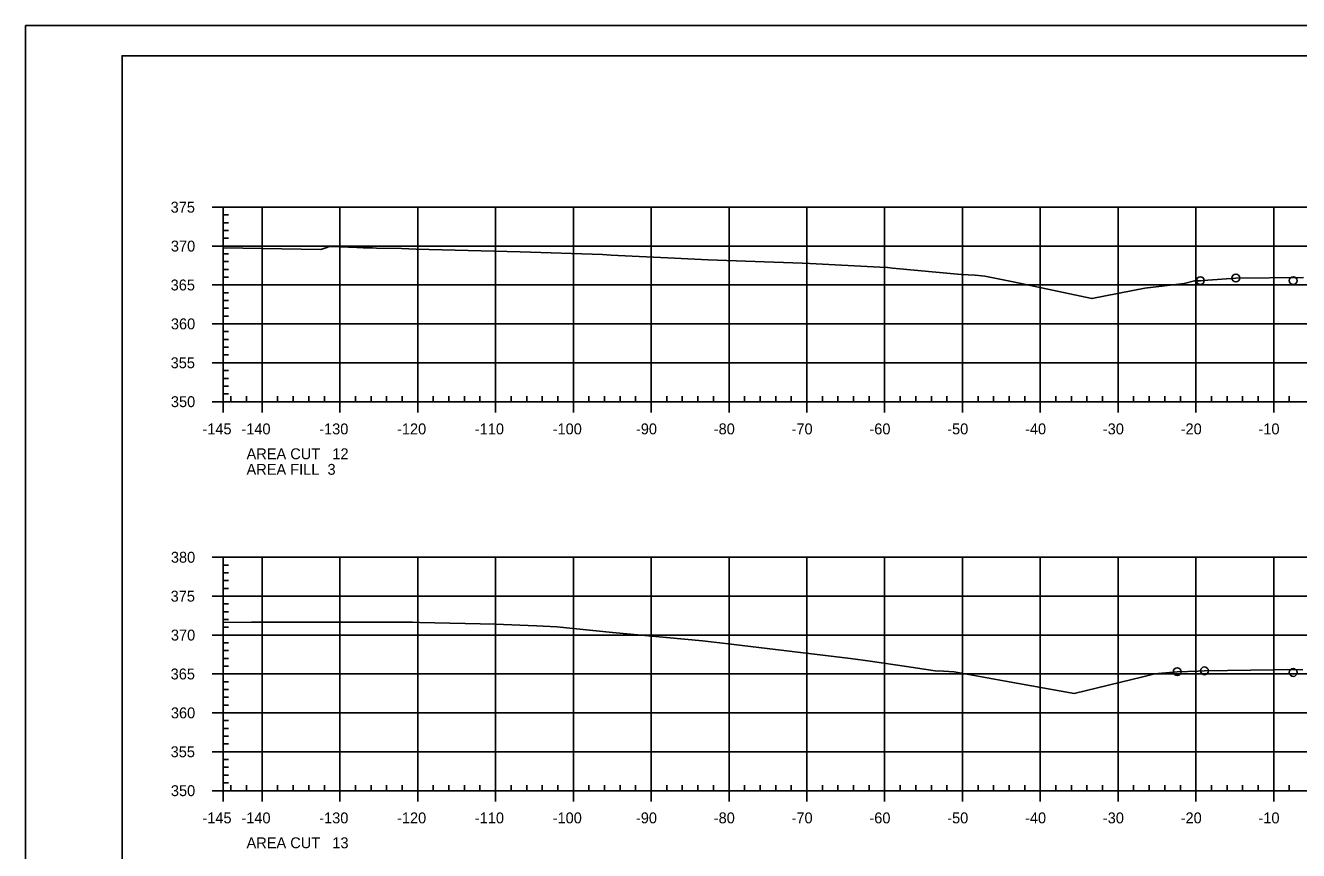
# Model space of a CAD drawing. Extents: x 1359801 to 1362404, y 372415 to 374228.
# Drawn here: x 1361649.5 to 1361813.1, y 373908.6 to 374014.6 of the extents above; entities that cross this region are included whole.
import ezdxf

# ---------------------------------------------------------------- set-up
doc = ezdxf.new("R2010")
doc.units = 0
for name, color, linetype in [('S_DRG_PT_SYM', 7, 'Continuous'), ('S_MAILBOX', 7, 'Continuous'), ('S_PRIMARY_CTL', 7, 'Continuous'), ('S_SHOULDER', 7, 'Continuous'), ('S_UTL_PT_SYM', 7, 'Continuous'), ('S_WATER_UTILITIES', 7, 'Continuous')]:
    doc.layers.add(name, color=color, linetype=linetype)

msp = doc.modelspace()

# ---------------------------------------------------------------- linework, layer by layer
at = {"layer": 'S_DRG_PT_SYM'}
for points in [[(1361674.89, 373986.03), (1361687.44, 373985.85), (1361688.1, 373986.06), (1361688.55, 373986.23), (1361691.01, 373986.14), (1361692.08, 373986.08), (1361692.89, 373986.05), (1361694.08, 373986.03), (1361694.61, 373986.02), (1361697.79, 373985.95), (1361699.67, 373985.89), (1361713.04, 373985.54), (1361723.65, 373985.17), (1361724.73, 373985.12), (1361732.88, 373984.71), (1361737.23, 373984.49), (1361749.3, 373984.07), (1361750.28, 373984.04), (1361759.28, 373983.56), (1361760.24, 373983.5), (1361760.91, 373983.44), (1361769.74, 373982.63), (1361771.51, 373982.51), (1361772.75, 373982.41), (1361776.41, 373981.67), (1361786.53, 373979.52), (1361793.32, 373980.85), (1361798.38, 373981.48), (1361799.7, 373981.8), (1361800.46, 373981.82), (1361800.83, 373981.84), (1361805.02, 373982.16), (1361813.73, 373982.25)], [(1361674.89, 373937.87), (1361678.51, 373937.91), (1361684.96, 373937.91), (1361699.2, 373937.92), (1361700.14, 373937.89), (1361709.85, 373937.67), (1361715.14, 373937.44), (1361717.77, 373937.33), (1361724.91, 373936.62), (1361736.48, 373935.55), (1361739.45, 373935.19), (1361755.51, 373933.28), (1361758.01, 373932.93), (1361762.71, 373932.23), (1361766.38, 373931.68), (1361767.47, 373931.61), (1361768.81, 373931.55), (1361775.42, 373930.35), (1361784.24, 373928.77), (1361793.07, 373930.9), (1361794.63, 373931.27), (1361795.04, 373931.31), (1361797.49, 373931.56), (1361800.19, 373931.65), (1361800.99, 373931.68), (1361809.9, 373931.81), (1361811.72, 373931.84), (1361813.61, 373931.8)]]:
    msp.add_lwpolyline(points, dxfattribs=at)
at = {"layer": 'S_MAILBOX'}
for p, q in [((1361674.89, 373991.27), (1361964.89, 373991.27)), ((1361674.89, 373966.27), (1361674.89, 373991.27)), ((1361679.89, 373966.27), (1361679.89, 373991.27)), ((1361689.89, 373966.27), (1361689.89, 373991.27)), ((1361699.89, 373966.27), (1361699.89, 373991.27)), ((1361709.89, 373966.27), (1361709.89, 373991.27)), ((1361719.89, 373966.27), (1361719.89, 373991.27)), ((1361729.89, 373966.27), (1361729.89, 373991.27)), ((1361739.89, 373966.27), (1361739.89, 373991.27)), ((1361749.89, 373966.27), (1361749.89, 373991.27)), ((1361759.89, 373966.27), (1361759.89, 373991.27)), ((1361769.89, 373966.27), (1361769.89, 373991.27)), ((1361779.89, 373966.27), (1361779.89, 373991.27)), ((1361789.89, 373966.27), (1361789.89, 373991.27)), ((1361799.89, 373966.27), (1361799.89, 373991.27)), ((1361809.89, 373966.27), (1361809.89, 373991.27)), ((1361674.89, 373986.27), (1361964.89, 373986.27)), ((1361674.89, 373981.27), (1361964.89, 373981.27)), ((1361674.89, 373976.27), (1361964.89, 373976.27)), ((1361674.89, 373971.27), (1361964.89, 373971.27)), ((1361674.89, 373966.27), (1361964.89, 373966.27)), ((1361674.89, 373946.27), (1361964.89, 373946.27)), ((1361674.89, 373916.27), (1361674.89, 373946.27)), ((1361679.89, 373916.27), (1361679.89, 373946.27)), ((1361689.89, 373916.27), (1361689.89, 373946.27)), ((1361699.89, 373916.27), (1361699.89, 373946.27)), ((1361709.89, 373916.27), (1361709.89, 373946.27)), ((1361719.89, 373916.27), (1361719.89, 373946.27)), ((1361729.89, 373916.27), (1361729.89, 373946.27)), ((1361739.89, 373916.27), (1361739.89, 373946.27)), ((1361749.89, 373916.27), (1361749.89, 373946.27)), ((1361759.89, 373916.27), (1361759.89, 373946.27)), ((1361769.89, 373916.27), (1361769.89, 373946.27)), ((1361779.89, 373916.27), (1361779.89, 373946.27)), ((1361789.89, 373916.27), (1361789.89, 373946.27)), ((1361799.89, 373916.27), (1361799.89, 373946.27)), ((1361809.89, 373916.27), (1361809.89, 373946.27)), ((1361674.89, 373941.27), (1361964.89, 373941.27)), ((1361674.89, 373936.27), (1361964.89, 373936.27)), ((1361674.89, 373931.27), (1361964.89, 373931.27)), ((1361674.89, 373926.27), (1361964.89, 373926.27)), ((1361674.89, 373921.27), (1361964.89, 373921.27)), ((1361674.89, 373916.27), (1361964.89, 373916.27))]:
    msp.add_line(p, q, dxfattribs=at)
at = {"layer": 'S_SHOULDER'}
msp.add_line((1361649.49, 374014.63), (1361982.82, 374014.63), dxfattribs=at)
for points in [[(1361649.48, 374014.63), (1361982.82, 374014.63), (1361982.82, 373801.29), (1361649.48, 373801.29)], [(1361895.81, 374010.73), (1361895.81, 374000.85), (1361931.54, 374000.85), (1361931.54, 373997.93), (1361954.74, 373997.93), (1361954.74, 373973.6), (1361978.07, 373973.6), (1361978.07, 373805.27), (1361661.89, 373805.27), (1361661.89, 374010.73)]]:
    msp.add_lwpolyline(points, close=True, dxfattribs=at)
for centre in [(1361800.46, 373981.82), (1361805.02, 373982.16), (1361812.39, 373981.83), (1361797.49, 373931.56), (1361800.99, 373931.68), (1361812.39, 373931.46)]:
    msp.add_circle(centre, 0.5, dxfattribs=at)
at = {"layer": 'S_UTL_PT_SYM'}
for p, q in [((1361661.89, 374010.73), (1361978.07, 374010.73)), ((1361661.89, 373805.27), (1361661.89, 374010.73))]:
    msp.add_line(p, q, dxfattribs=at)
at = {"layer": 'S_WATER_UTILITIES'}
for p, q in [((1361673.49, 373991.27), (1361674.89, 373991.27)), ((1361674.89, 373966.27), (1361674.89, 373991.27)), ((1361674.89, 373990.27), (1361675.59, 373990.27)), ((1361674.89, 373989.27), (1361675.59, 373989.27)), ((1361674.89, 373988.27), (1361675.59, 373988.27)), ((1361674.89, 373987.27), (1361675.59, 373987.27)), ((1361673.49, 373986.27), (1361674.89, 373986.27)), ((1361674.89, 373985.27), (1361675.59, 373985.27)), ((1361674.89, 373984.27), (1361675.59, 373984.27)), ((1361674.89, 373983.27), (1361675.59, 373983.27)), ((1361674.89, 373982.27), (1361675.59, 373982.27)), ((1361673.49, 373981.27), (1361674.89, 373981.27)), ((1361674.89, 373980.27), (1361675.59, 373980.27)), ((1361674.89, 373979.27), (1361675.59, 373979.27)), ((1361674.89, 373978.27), (1361675.59, 373978.27)), ((1361674.89, 373977.27), (1361675.59, 373977.27)), ((1361673.49, 373976.27), (1361674.89, 373976.27)), ((1361674.89, 373975.27), (1361675.59, 373975.27)), ((1361674.89, 373974.27), (1361675.59, 373974.27)), ((1361674.89, 373973.27), (1361675.59, 373973.27)), ((1361674.89, 373972.27), (1361675.59, 373972.27)), ((1361673.49, 373971.27), (1361674.89, 373971.27)), ((1361674.89, 373970.27), (1361675.59, 373970.27)), ((1361674.89, 373969.27), (1361675.59, 373969.27)), ((1361674.89, 373968.27), (1361675.59, 373968.27)), ((1361674.89, 373967.27), (1361675.59, 373967.27)), ((1361673.49, 373966.27), (1361674.89, 373966.27)), ((1361674.89, 373966.27), (1361674.89, 373966.97)), ((1361674.89, 373966.27), (1361964.89, 373966.27)), ((1361674.89, 373964.87), (1361674.89, 373966.27)), ((1361675.89, 373966.27), (1361675.89, 373966.97)), ((1361677.89, 373966.27), (1361677.89, 373966.97)), ((1361679.89, 373964.87), (1361679.89, 373966.27)), ((1361681.89, 373966.27), (1361681.89, 373966.97)), ((1361683.89, 373966.27), (1361683.89, 373966.97)), ((1361685.89, 373966.27), (1361685.89, 373966.97)), ((1361687.89, 373966.27), (1361687.89, 373966.97)), ((1361689.89, 373964.87), (1361689.89, 373966.27)), ((1361691.89, 373966.27), (1361691.89, 373966.97)), ((1361693.89, 373966.27), (1361693.89, 373966.97)), ((1361695.89, 373966.27), (1361695.89, 373966.97)), ((1361697.89, 373966.27), (1361697.89, 373966.97)), ((1361699.89, 373964.87), (1361699.89, 373966.27)), ((1361701.89, 373966.27), (1361701.89, 373966.97)), ((1361703.89, 373966.27), (1361703.89, 373966.97)), ((1361705.89, 373966.27), (1361705.89, 373966.97)), ((1361707.89, 373966.27), (1361707.89, 373966.97)), ((1361709.89, 373964.87), (1361709.89, 373966.27)), ((1361711.89, 373966.27), (1361711.89, 373966.97)), ((1361713.89, 373966.27), (1361713.89, 373966.97)), ((1361715.89, 373966.27), (1361715.89, 373966.97)), ((1361717.89, 373966.27), (1361717.89, 373966.97)), ((1361719.89, 373964.87), (1361719.89, 373966.27)), ((1361721.89, 373966.27), (1361721.89, 373966.97)), ((1361723.89, 373966.27), (1361723.89, 373966.97)), ((1361725.89, 373966.27), (1361725.89, 373966.97)), ((1361727.89, 373966.27), (1361727.89, 373966.97)), ((1361729.89, 373964.87), (1361729.89, 373966.27)), ((1361731.89, 373966.27), (1361731.89, 373966.97)), ((1361733.89, 373966.27), (1361733.89, 373966.97)), ((1361735.89, 373966.27), (1361735.89, 373966.97)), ((1361737.89, 373966.27), (1361737.89, 373966.97)), ((1361739.89, 373964.87), (1361739.89, 373966.27)), ((1361741.89, 373966.27), (1361741.89, 373966.97)), ((1361743.89, 373966.27), (1361743.89, 373966.97)), ((1361745.89, 373966.27), (1361745.89, 373966.97)), ((1361747.89, 373966.27), (1361747.89, 373966.97)), ((1361749.89, 373964.87), (1361749.89, 373966.27)), ((1361751.89, 373966.27), (1361751.89, 373966.97)), ((1361753.89, 373966.27), (1361753.89, 373966.97)), ((1361755.89, 373966.27), (1361755.89, 373966.97)), ((1361757.89, 373966.27), (1361757.89, 373966.97)), ((1361759.89, 373964.87), (1361759.89, 373966.27)), ((1361761.89, 373966.27), (1361761.89, 373966.97)), ((1361763.89, 373966.27), (1361763.89, 373966.97)), ((1361765.89, 373966.27), (1361765.89, 373966.97)), ((1361767.89, 373966.27), (1361767.89, 373966.97)), ((1361769.89, 373964.87), (1361769.89, 373966.27)), ((1361771.89, 373966.27), (1361771.89, 373966.97)), ((1361773.89, 373966.27), (1361773.89, 373966.97)), ((1361775.89, 373966.27), (1361775.89, 373966.97)), ((1361777.89, 373966.27), (1361777.89, 373966.97)), ((1361779.89, 373964.87), (1361779.89, 373966.27)), ((1361781.89, 373966.27), (1361781.89, 373966.97)), ((1361783.89, 373966.27), (1361783.89, 373966.97)), ((1361785.89, 373966.27), (1361785.89, 373966.97)), ((1361787.89, 373966.27), (1361787.89, 373966.97)), ((1361789.89, 373964.87), (1361789.89, 373966.27)), ((1361791.89, 373966.27), (1361791.89, 373966.97)), ((1361793.89, 373966.27), (1361793.89, 373966.97)), ((1361795.89, 373966.27), (1361795.89, 373966.97)), ((1361797.89, 373966.27), (1361797.89, 373966.97)), ((1361799.89, 373964.87), (1361799.89, 373966.27)), ((1361801.89, 373966.27), (1361801.89, 373966.97)), ((1361803.89, 373966.27), (1361803.89, 373966.97)), ((1361805.89, 373966.27), (1361805.89, 373966.97)), ((1361807.89, 373966.27), (1361807.89, 373966.97)), ((1361809.89, 373964.87), (1361809.89, 373966.27)), ((1361811.89, 373966.27), (1361811.89, 373966.97)), ((1361673.49, 373946.27), (1361674.89, 373946.27)), ((1361674.89, 373916.27), (1361674.89, 373946.27)), ((1361674.89, 373945.27), (1361675.59, 373945.27)), ((1361674.89, 373944.27), (1361675.59, 373944.27)), ((1361674.89, 373943.27), (1361675.59, 373943.27)), ((1361673.49, 373941.27), (1361674.89, 373941.27)), ((1361674.89, 373942.27), (1361675.59, 373942.27)), ((1361674.89, 373940.27), (1361675.59, 373940.27)), ((1361674.89, 373939.27), (1361675.59, 373939.27)), ((1361674.89, 373938.27), (1361675.59, 373938.27)), ((1361673.49, 373936.27), (1361674.89, 373936.27)), ((1361674.89, 373937.27), (1361675.59, 373937.27)), ((1361674.89, 373935.27), (1361675.59, 373935.27)), ((1361674.89, 373934.27), (1361675.59, 373934.27)), ((1361674.89, 373933.27), (1361675.59, 373933.27)), ((1361673.49, 373931.27), (1361674.89, 373931.27)), ((1361674.89, 373932.27), (1361675.59, 373932.27)), ((1361674.89, 373930.27), (1361675.59, 373930.27)), ((1361674.89, 373929.27), (1361675.59, 373929.27)), ((1361674.89, 373928.27), (1361675.59, 373928.27)), ((1361674.89, 373927.27), (1361675.59, 373927.27)), ((1361673.49, 373926.27), (1361674.89, 373926.27)), ((1361674.89, 373925.27), (1361675.59, 373925.27)), ((1361674.89, 373924.27), (1361675.59, 373924.27)), ((1361674.89, 373923.27), (1361675.59, 373923.27)), ((1361674.89, 373922.27), (1361675.59, 373922.27)), ((1361673.49, 373921.27), (1361674.89, 373921.27)), ((1361674.89, 373920.27), (1361675.59, 373920.27)), ((1361674.89, 373919.27), (1361675.59, 373919.27)), ((1361674.89, 373918.27), (1361675.59, 373918.27)), ((1361674.89, 373917.27), (1361675.59, 373917.27)), ((1361674.89, 373916.27), (1361674.89, 373916.97)), ((1361675.89, 373916.27), (1361675.89, 373916.97)), ((1361677.89, 373916.27), (1361677.89, 373916.97)), ((1361681.89, 373916.27), (1361681.89, 373916.97)), ((1361683.89, 373916.27), (1361683.89, 373916.97)), ((1361685.89, 373916.27), (1361685.89, 373916.97)), ((1361687.89, 373916.27), (1361687.89, 373916.97)), ((1361691.89, 373916.27), (1361691.89, 373916.97)), ((1361693.89, 373916.27), (1361693.89, 373916.97)), ((1361695.89, 373916.27), (1361695.89, 373916.97)), ((1361697.89, 373916.27), (1361697.89, 373916.97)), ((1361701.89, 373916.27), (1361701.89, 373916.97)), ((1361703.89, 373916.27), (1361703.89, 373916.97)), ((1361705.89, 373916.27), (1361705.89, 373916.97)), ((1361707.89, 373916.27), (1361707.89, 373916.97)), ((1361711.89, 373916.27), (1361711.89, 373916.97)), ((1361713.89, 373916.27), (1361713.89, 373916.97)), ((1361715.89, 373916.27), (1361715.89, 373916.97)), ((1361717.89, 373916.27), (1361717.89, 373916.97)), ((1361721.89, 373916.27), (1361721.89, 373916.97)), ((1361723.89, 373916.27), (1361723.89, 373916.97)), ((1361725.89, 373916.27), (1361725.89, 373916.97)), ((1361727.89, 373916.27), (1361727.89, 373916.97)), ((1361731.89, 373916.27), (1361731.89, 373916.97)), ((1361733.89, 373916.27), (1361733.89, 373916.97)), ((1361735.89, 373916.27), (1361735.89, 373916.97)), ((1361737.89, 373916.27), (1361737.89, 373916.97)), ((1361741.89, 373916.27), (1361741.89, 373916.97)), ((1361743.89, 373916.27), (1361743.89, 373916.97)), ((1361745.89, 373916.27), (1361745.89, 373916.97)), ((1361747.89, 373916.27), (1361747.89, 373916.97)), ((1361751.89, 373916.27), (1361751.89, 373916.97)), ((1361753.89, 373916.27), (1361753.89, 373916.97)), ((1361755.89, 373916.27), (1361755.89, 373916.97)), ((1361757.89, 373916.27), (1361757.89, 373916.97)), ((1361761.89, 373916.27), (1361761.89, 373916.97)), ((1361763.89, 373916.27), (1361763.89, 373916.97)), ((1361765.89, 373916.27), (1361765.89, 373916.97)), ((1361767.89, 373916.27), (1361767.89, 373916.97)), ((1361771.89, 373916.27), (1361771.89, 373916.97)), ((1361773.89, 373916.27), (1361773.89, 373916.97)), ((1361775.89, 373916.27), (1361775.89, 373916.97)), ((1361777.89, 373916.27), (1361777.89, 373916.97)), ((1361781.89, 373916.27), (1361781.89, 373916.97)), ((1361783.89, 373916.27), (1361783.89, 373916.97)), ((1361785.89, 373916.27), (1361785.89, 373916.97)), ((1361787.89, 373916.27), (1361787.89, 373916.97)), ((1361791.89, 373916.27), (1361791.89, 373916.97)), ((1361793.89, 373916.27), (1361793.89, 373916.97)), ((1361795.89, 373916.27), (1361795.89, 373916.97)), ((1361797.89, 373916.27), (1361797.89, 373916.97)), ((1361801.89, 373916.27), (1361801.89, 373916.97)), ((1361803.89, 373916.27), (1361803.89, 373916.97)), ((1361805.89, 373916.27), (1361805.89, 373916.97)), ((1361807.89, 373916.27), (1361807.89, 373916.97)), ((1361811.89, 373916.27), (1361811.89, 373916.97)), ((1361673.49, 373916.27), (1361674.89, 373916.27)), ((1361674.89, 373916.27), (1361964.89, 373916.27)), ((1361674.89, 373914.87), (1361674.89, 373916.27)), ((1361679.89, 373914.87), (1361679.89, 373916.27)), ((1361689.89, 373914.87), (1361689.89, 373916.27)), ((1361699.89, 373914.87), (1361699.89, 373916.27)), ((1361709.89, 373914.87), (1361709.89, 373916.27)), ((1361719.89, 373914.87), (1361719.89, 373916.27)), ((1361729.89, 373914.87), (1361729.89, 373916.27)), ((1361739.89, 373914.87), (1361739.89, 373916.27)), ((1361749.89, 373914.87), (1361749.89, 373916.27)), ((1361759.89, 373914.87), (1361759.89, 373916.27)), ((1361769.89, 373914.87), (1361769.89, 373916.27)), ((1361779.89, 373914.87), (1361779.89, 373916.27)), ((1361789.89, 373914.87), (1361789.89, 373916.27)), ((1361799.89, 373914.87), (1361799.89, 373916.27)), ((1361809.89, 373914.87), (1361809.89, 373916.27))]:
    msp.add_line(p, q, dxfattribs=at)

# ---------------------------------------------------------------- texts
at = {"layer": 'S_PRIMARY_CTL'}
for s, p in [('375', (1361668.14, 373990.57)), ('370', (1361668.17, 373985.57)), ('365', (1361668.14, 373980.57)), ('360', (1361668.17, 373975.57)), ('355', (1361668.14, 373970.57)), ('350', (1361668.17, 373965.57)), ('-145', (1361672.22, 373962.07)), ('-140', (1361677.23, 373962.07)), ('-130', (1361687.23, 373962.07)), ('-120', (1361697.23, 373962.07)), ('-110', (1361707.23, 373962.07)), ('-100', (1361717.23, 373962.07)), ('-90', (1361727.93, 373962.07)), ('-80', (1361737.93, 373962.07)), ('-70', (1361747.93, 373962.07)), ('-60', (1361757.93, 373962.07)), ('-50', (1361767.93, 373962.07)), ('-40', (1361777.93, 373962.07)), ('-30', (1361787.93, 373962.07)), ('-20', (1361797.93, 373962.07)), ('-10', (1361807.93, 373962.07)), ('AREA CUT   12', (1361677.89, 373958.87)), ('AREA FILL  3', (1361677.89, 373956.87)), ('380', (1361668.17, 373945.57)), ('375', (1361668.14, 373940.57)), ('370', (1361668.17, 373935.57)), ('365', (1361668.14, 373930.57)), ('360', (1361668.17, 373925.57)), ('355', (1361668.14, 373920.57)), ('350', (1361668.17, 373915.57)), ('-145', (1361672.22, 373912.07)), ('-140', (1361677.23, 373912.07)), ('-130', (1361687.23, 373912.07)), ('-120', (1361697.23, 373912.07)), ('-110', (1361707.23, 373912.07)), ('-100', (1361717.23, 373912.07)), ('-90', (1361727.93, 373912.07)), ('-80', (1361737.93, 373912.07)), ('-70', (1361747.93, 373912.07)), ('-60', (1361757.93, 373912.07)), ('-50', (1361767.93, 373912.07)), ('-40', (1361777.93, 373912.07)), ('-30', (1361787.93, 373912.07)), ('-20', (1361797.93, 373912.07)), ('-10', (1361807.93, 373912.07)), ('AREA CUT   13', (1361677.89, 373908.87))]:
    msp.add_text(s, height=1.4, dxfattribs=at).set_placement(p)

doc.saveas('drawing.dxf')
